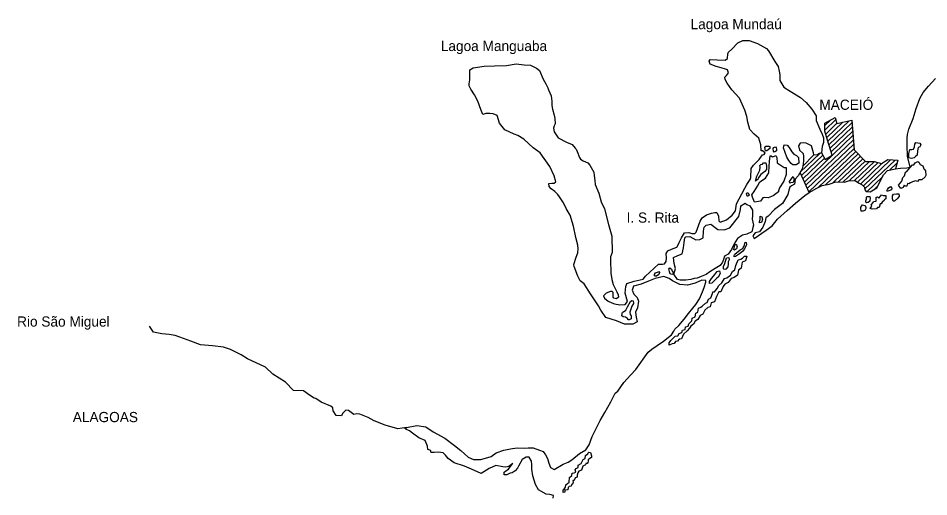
# Model space of a CAD drawing. Extents: x 662444 to 1640468, y 7452018 to 9606170.
# Drawn here: x 1465560 to 1526345, y 8895808 to 8927723 of the extents above; entities that cross this region are included whole.
import ezdxf

# ---------------------------------------------------------------- set-up
doc = ezdxf.new("R2010")
doc.units = 0
doc.layers.add('Level 1', color=7, linetype='Continuous')
doc.layers.add('Level 3', color=7, linetype='Continuous')

msp = doc.modelspace()

# ---------------------------------------------------------------- linework, layer by layer
at = {"layer": 'Level 1'}
for points in [[(1513443, 8914876), (1513512, 8915351), (1513876, 8916020), (1514063, 8916379), (1514197, 8916626), (1514424, 8916959), (1514461, 8917112), (1514492, 8917702), (1514643, 8917932), (1515023, 8918310), (1515241, 8918611), (1515354, 8918624), (1515413, 8918744), (1515240, 8918871), (1515160, 8918873), (1515139, 8919278), (1514990, 8919726), (1514691, 8919994), (1514393, 8920302), (1514261, 8920782), (1514208, 8921180), (1514074, 8921581), (1513701, 8922384), (1513193, 8922941), (1512883, 8923403), (1512752, 8923633), (1512741, 8923803), (1512841, 8923905), (1512974, 8924087), (1512899, 8924292), (1512771, 8924320), (1512492, 8924417), (1512157, 8924507), (1511751, 8924655), (1511683, 8924860), (1511743, 8924979), (1512224, 8924942), (1512755, 8924918), (1512919, 8925027), (1512927, 8925343), (1512986, 8925454), (1513193, 8925650), (1513591, 8926076), (1513933, 8926228), (1514359, 8926240), (1514910, 8926047), (1515512, 8925698), (1515653, 8925557), (1516068, 8924842), (1516292, 8924503), (1516365, 8924194), (1516391, 8923959), (1516396, 8923571), (1516674, 8923117), (1517085, 8922863), (1517774, 8922439), (1518167, 8922097), (1518533, 8921665), (1518828, 8921221), (1518835, 8920897), (1519069, 8920315), (1519220, 8919980), (1519319, 8919750), (1519318, 8919435), (1519231, 8919162), (1519187, 8918751), (1519057, 8918697), (1518870, 8918598), (1518677, 8918619), (1518640, 8918750), (1518507, 8919215), (1518150, 8919386), (1517958, 8919408), (1517764, 8919398), (1517639, 8919215), (1517711, 8918930), (1517954, 8918696), (1517981, 8918501), (1517990, 8918210), (1517948, 8917864), (1517895, 8917670), (1517617, 8917217), (1517426, 8916979), (1517392, 8916649), (1517188, 8916541), (1517065, 8916456), (1517004, 8916264), (1516932, 8915975), (1516569, 8915369), (1516043, 8914956), (1515614, 8914523), (1515465, 8914414), (1515418, 8914172), (1515271, 8913796), (1515054, 8913488), (1514746, 8913415), (1514604, 8913216), (1514696, 8913028), (1515491, 8913580), (1515885, 8913876), (1516243, 8914311)], [(1498052, 8920283), (1497693, 8920714), (1497543, 8921246), (1497257, 8921343), (1497046, 8921360), (1496847, 8921376), (1496780, 8921367), (1496578, 8921294), (1496443, 8921633), (1496235, 8922188), (1496013, 8922619), (1495767, 8922984), (1495663, 8923222), (1495666, 8923345), (1495707, 8923624), (1495705, 8923971), (1495702, 8924273), (1495928, 8924424), (1496675, 8924527), (1497354, 8924554), (1498166, 8924568)], [(1498166, 8924568), (1498800, 8924684), (1499328, 8924613), (1499769, 8924585), (1500166, 8924388), (1500355, 8924229), (1500606, 8923664), (1500783, 8923344), (1500905, 8923073), (1500965, 8922943), (1501132, 8922557), (1501187, 8922200), (1501186, 8921893), (1501220, 8921657), (1501339, 8921265), (1501389, 8921038), (1501412, 8920681), (1501344, 8920537), (1501292, 8920393), (1501333, 8920150), (1501605, 8919754), (1502159, 8919464), (1502541, 8919291), (1502744, 8919067), (1502807, 8918993), (1502875, 8918846), (1503033, 8918445), (1503086, 8918314), (1503277, 8918219), (1503579, 8918073), (1503711, 8917916), (1503980, 8917455), (1503998, 8917236), (1504054, 8916896), (1504079, 8916644), (1504313, 8916055), (1504466, 8915477), (1504695, 8915001), (1504957, 8913974), (1505194, 8913191), (1505220, 8912090), (1505100, 8911819), (1505094, 8911608), (1505127, 8910726), (1505188, 8910303), (1505267, 8909970), (1505512, 8909486), (1505618, 8909265), (1505631, 8909119), (1505507, 8909017), (1505316, 8909062), (1505278, 8909128), (1505281, 8909290), (1505285, 8909435), (1505199, 8909502), (1505102, 8909497), (1504809, 8909392), (1504636, 8909220), (1504705, 8909063), (1504940, 8908846), (1505194, 8908734), (1505370, 8908681), (1505729, 8908598), (1506076, 8908636), (1506226, 8908835), (1506088, 8909389), (1506125, 8909832), (1506195, 8910041), (1506689, 8910189), (1507271, 8910326), (1507438, 8910515), (1508304, 8911316), (1508560, 8911317), (1508714, 8911336), (1508823, 8911496), (1508830, 8911747), (1508806, 8912038), (1508930, 8912204), (1509167, 8912326), (1509516, 8912463), (1509549, 8912478), (1509693, 8912757), (1509848, 8913084), (1510041, 8913403), (1510323, 8913427), (1510522, 8913365), (1510723, 8913359), (1510814, 8913445), (1511005, 8913950), (1511083, 8914182), (1511210, 8914421), (1511505, 8914607), (1511846, 8914719), (1512073, 8914761), (1512201, 8914773), (1512299, 8914519), (1512323, 8914204), (1512409, 8914129), (1512832, 8914286), (1513226, 8914598), (1513443, 8914876)], [(1516243, 8914311), (1516902, 8914899), (1517447, 8915385), (1518072, 8915910), (1518359, 8916096), (1518874, 8916396), (1519232, 8916565), (1519693, 8916648), (1520148, 8916822), (1520719, 8916797), (1521044, 8916893), (1521454, 8916874), (1521706, 8916712), (1521889, 8916602), (1522061, 8916451), (1522065, 8916273), (1522158, 8916157), (1522431, 8916142), (1522882, 8916420), (1523331, 8917274), (1523589, 8917573), (1524123, 8917671), (1524455, 8917727), (1524873, 8917756), (1525108, 8917797), (1524927, 8918523), (1524905, 8919227), (1524911, 8919721), (1524933, 8919962), (1525024, 8920316), (1525300, 8921029), (1525512, 8921694), (1525739, 8922367), (1525967, 8922765), (1526332, 8923185), (1526798, 8923705)], [(1519187, 8918751), (1519424, 8918307), (1519899, 8918601), (1519588, 8919597), (1519403, 8920184), (1519401, 8920727), (1520103, 8921095), (1520213, 8920703), (1521201, 8920926), (1521365, 8918948), (1522124, 8918157), (1522696, 8918173), (1523199, 8918029), (1523601, 8918294), (1524268, 8918249), (1524123, 8917671)], [(1519402, 8920561), (1519789, 8920930)], [(1519403, 8920254), (1520141, 8920958)], [(1519611, 8919527), (1521039, 8920889)], [(1500403, 8918744), (1499938, 8919089), (1499302, 8919665), (1498914, 8919894), (1498659, 8919990), (1498052, 8920283)], [(1519462, 8920000), (1520210, 8920715)], [(1519536, 8919764), (1520616, 8920794)], [(1519684, 8919288), (1521215, 8920750)], [(1519759, 8919051), (1521240, 8920463)], [(1518040, 8916795), (1521286, 8919892)], [(1518139, 8916580), (1521311, 8919607)], [(1519833, 8918814), (1521263, 8920178)], [(1515538, 8918870), (1515442, 8918889), (1515412, 8918987), (1515398, 8919100), (1515465, 8919187), (1515586, 8919184), (1515658, 8919182), (1515738, 8919164), (1515727, 8919026), (1515538, 8918870)], [(1516174, 8918884), (1516108, 8918846), (1516018, 8918783), (1515980, 8918849), (1515953, 8919044), (1515987, 8919108), (1516117, 8919145), (1516155, 8919079), (1516177, 8918982), (1516174, 8918884)], [(1516878, 8918467), (1516758, 8918771), (1516654, 8919081), (1516690, 8919275), (1516884, 8919268), (1517033, 8919103), (1517194, 8918815), (1517326, 8918657), (1517525, 8918563), (1517658, 8918429), (1517672, 8918057), (1517492, 8917949), (1517267, 8917947), (1517148, 8918031), (1517009, 8918238), (1516878, 8918467)], [(1518236, 8916365), (1521334, 8919320)], [(1518335, 8916150), (1521357, 8919035)], [(1525374, 8918413), (1525188, 8918378), (1525012, 8918423), (1525004, 8918699), (1525083, 8918963), (1525212, 8918968), (1525325, 8918989), (1525394, 8919148), (1525414, 8919318), (1525482, 8919430), (1525739, 8919398), (1525816, 8919283), (1525756, 8919139), (1525627, 8919110), (1525588, 8918884), (1525580, 8918601), (1525481, 8918515), (1525374, 8918413)], [(1497471, 8898741), (1497975, 8898925), (1498412, 8899002), (1498549, 8899023), (1498863, 8899070), (1499362, 8899057), (1499603, 8899081), (1499941, 8899080), (1500355, 8898915), (1500593, 8898819), (1500756, 8898612), (1500902, 8898357), (1500982, 8898040), (1501103, 8897769), (1501348, 8897625), (1501936, 8897981), (1502278, 8898125), (1502507, 8898263), (1503033, 8898693), (1503450, 8898948), (1503668, 8899281), (1503884, 8899834), (1504090, 8900281), (1504419, 8900886), (1504715, 8901420), (1505129, 8902136), (1505409, 8902719), (1505582, 8902860), (1505983, 8903422), (1506423, 8903928), (1506795, 8904289), (1507615, 8905446), (1507852, 8905642), (1508222, 8905907), (1508639, 8906186), (1509165, 8906616), (1509326, 8906862), (1509393, 8906990), (1509657, 8907233), (1510022, 8907659), (1510305, 8908031), (1510605, 8908395), (1510805, 8908633), (1511048, 8909014), (1511246, 8909485), (1511342, 8909774), (1511456, 8910118), (1511467, 8910240), (1511411, 8910241), (1511203, 8910247), (1510746, 8910058), (1510245, 8909926), (1509722, 8909957), (1509239, 8910213), (1509018, 8910374), (1508667, 8910497), (1508077, 8910376), (1507638, 8910194), (1507135, 8909998), (1506632, 8909851), (1506536, 8909595), (1506650, 8909324), (1506884, 8909099), (1506974, 8908854), (1506890, 8908411), (1506770, 8908124), (1506816, 8907783), (1506881, 8907481), (1506595, 8907328), (1506025, 8907320), (1505508, 8907544), (1504790, 8907759), (1504457, 8908254), (1504289, 8908549), (1503771, 8909341), (1503330, 8910000), (1503063, 8910210), (1502910, 8910522), (1502677, 8911159), (1502649, 8911305), (1502808, 8911778), (1502920, 8912083), (1502935, 8912341), (1502925, 8912592), (1502787, 8913105), (1502629, 8913862), (1502416, 8914579), (1502138, 8915024), (1501971, 8915416), (1501684, 8915805), (1501577, 8915978), (1501373, 8916169), (1501128, 8916346), (1501003, 8916503), (1500985, 8916698), (1501178, 8916725), (1501331, 8916720), (1501453, 8916807), (1501336, 8917222), (1501039, 8917845), (1500403, 8918744)], [(1516317, 8916137), (1515964, 8915880), (1515622, 8915736), (1515373, 8915767), (1515268, 8915755), (1515101, 8915525), (1514713, 8915455), (1514569, 8915790), (1514541, 8915952), (1514693, 8916176), (1514919, 8916532), (1515072, 8916812), (1515441, 8917060), (1515659, 8917419), (1515694, 8917846), (1515703, 8918161), (1515762, 8918539), (1515827, 8918538), (1515921, 8918471), (1516043, 8918516), (1516133, 8918562), (1516194, 8918430), (1516232, 8918090), (1516683, 8917777), (1516819, 8917766), (1516814, 8917304), (1516665, 8916848), (1516389, 8916411), (1516302, 8916219), (1516317, 8916137)], [(1517762, 8917455), (1519070, 8918702)], [(1517845, 8917224), (1519274, 8918588)], [(1517943, 8917010), (1519383, 8918384)], [(1517948, 8917864), (1518677, 8918619)], [(1518956, 8916436), (1521472, 8918836)], [(1519459, 8916606), (1521627, 8918675)], [(1519915, 8916733), (1521781, 8918514)], [(1515512, 8917633), (1515404, 8917506), (1515125, 8917312), (1515058, 8917216), (1514949, 8917058), (1514923, 8916961), (1514890, 8916939), (1514775, 8916852), (1514873, 8917189), (1515068, 8917597), (1515082, 8917798), (1515077, 8917896), (1515135, 8917959), (1515240, 8917980), (1515315, 8918075), (1515460, 8918087), (1515489, 8917973), (1515512, 8917908), (1515512, 8917633)], [(1520324, 8916815), (1521936, 8918353)], [(1520633, 8916801), (1522090, 8918192)], [(1521052, 8916892), (1522385, 8918164)], [(1521359, 8916878), (1522712, 8918168)], [(1521588, 8916787), (1522960, 8918097)], [(1521784, 8916665), (1523244, 8918059)], [(1521968, 8916533), (1523799, 8918280)], [(1522064, 8916317), (1524102, 8918261)], [(1523733, 8917600), (1524221, 8918066)], [(1526112, 8917138), (1525873, 8916941), (1525689, 8916955), (1525597, 8916845), (1525461, 8916881), (1525396, 8916866), (1525267, 8916814), (1525128, 8916745), (1525020, 8916675), (1524925, 8916694), (1524872, 8916525), (1524767, 8916528), (1524697, 8916587), (1524628, 8916435), (1524482, 8916367), (1524327, 8916597), (1524427, 8916732), (1524551, 8916858), (1524614, 8917099), (1524714, 8917210), (1524785, 8917450), (1524874, 8917512), (1524958, 8917615), (1525113, 8917778), (1525264, 8917939), (1525336, 8917937), (1525429, 8918071), (1525609, 8918171), (1525689, 8918129), (1525764, 8917973), (1525948, 8917886), (1526006, 8917674), (1526069, 8917632), (1526123, 8917542), (1526139, 8917225), (1526112, 8917138)], [(1517284, 8916774), (1517105, 8916738), (1517072, 8916715), (1517052, 8916845), (1517168, 8916988), (1517244, 8917099), (1517285, 8917161), (1517369, 8916957), (1517284, 8916774)], [(1518359, 8916096), (1517750, 8917433)], [(1522217, 8916154), (1523272, 8917160)], [(1522705, 8916310), (1522945, 8916540)], [(1514348, 8915926), (1514249, 8915839), (1514195, 8915931), (1514173, 8916029), (1514216, 8916076), (1514279, 8916074), (1514348, 8915926)], [(1523242, 8915463), (1523174, 8915335), (1523109, 8915337), (1523023, 8915105), (1522918, 8915092), (1522844, 8915021), (1522562, 8914997), (1522434, 8915025), (1522535, 8915183), (1522512, 8915233), (1522488, 8915267), (1522521, 8915306), (1522637, 8915439), (1522648, 8915504), (1522825, 8915532), (1522840, 8915782), (1522930, 8915803), (1523000, 8915729), (1523123, 8915846), (1523198, 8915942), (1523294, 8915907), (1523326, 8915906), (1523470, 8915902), (1523473, 8915683), (1523383, 8915637), (1523366, 8915573), (1523242, 8915463)], [(1523673, 8916220), (1523575, 8916173), (1523552, 8916206), (1523586, 8916303), (1523679, 8916438), (1523703, 8916438), (1523785, 8916499), (1523871, 8916384), (1523860, 8916271), (1523673, 8916220)], [(1524287, 8915725), (1524064, 8915529), (1523968, 8915532), (1523916, 8915687), (1523917, 8915719), (1523921, 8915889), (1523996, 8915984), (1524198, 8916011), (1524343, 8916022), (1524363, 8915860), (1524287, 8915725)], [(1509439, 8911041), (1509351, 8911359), (1509313, 8911765), (1509598, 8911903), (1509891, 8912016), (1509981, 8912401), (1510016, 8912764), (1510064, 8913070), (1510130, 8913134), (1510396, 8913158), (1510784, 8912937), (1511058, 8912969), (1511279, 8913076), (1511314, 8913520), (1511346, 8913795), (1511486, 8913920), (1511802, 8913992), (1512267, 8913631), (1512677, 8913611), (1513074, 8913745), (1513665, 8914489), (1513783, 8914972), (1513805, 8915205), (1514084, 8915391), (1514210, 8915307), (1514409, 8915220), (1514579, 8914932), (1514577, 8914577), (1514562, 8914327), (1514648, 8913928), (1514595, 8913759), (1514539, 8913477), (1514189, 8913325), (1513905, 8913245), (1513586, 8913035), (1513352, 8912686), (1513172, 8912294), (1512946, 8911986), (1512718, 8911862), (1512647, 8911622), (1512570, 8911454), (1512420, 8911232), (1512092, 8911039), (1511740, 8910815), (1511477, 8910627), (1511153, 8910491), (1510877, 8910394), (1510682, 8910367), (1510455, 8910309), (1510133, 8910253), (1509747, 8910255), (1509571, 8910309), (1509331, 8910655), (1509439, 8911041)], [(1522415, 8915520), (1522292, 8915441), (1522259, 8915442), (1522194, 8915420), (1522140, 8915454), (1522133, 8915551), (1522177, 8915672), (1522189, 8915792), (1522238, 8915839), (1522407, 8915835), (1522436, 8915737), (1522415, 8915520)], [(1522084, 8914889), (1521937, 8914853), (1521841, 8914864), (1521813, 8915026), (1521816, 8915116), (1521883, 8915210), (1521917, 8915274), (1522109, 8915237), (1522146, 8915106), (1522145, 8915073), (1522144, 8915041), (1522084, 8914889)], [(1515175, 8914107), (1515046, 8914086), (1515047, 8914134), (1515084, 8914295), (1515082, 8914514), (1515201, 8914470), (1515238, 8914315), (1515175, 8914107)], [(1513502, 8912334), (1513380, 8912264), (1513317, 8912298), (1513344, 8912387), (1513378, 8912483), (1513405, 8912604), (1513438, 8912627), (1513503, 8912642), (1513532, 8912527), (1513548, 8912494), (1513502, 8912334)], [(1513719, 8912004), (1513514, 8911872), (1513449, 8911842), (1513352, 8911812), (1513321, 8911846), (1513405, 8911980), (1513751, 8912279), (1513938, 8912370), (1514049, 8912618), (1514086, 8912786), (1514150, 8912776), (1514170, 8912630), (1514051, 8912350), (1513909, 8912160), (1513719, 8912004)], [(1511220, 8908524), (1511442, 8908712), (1511557, 8908772), (1511635, 8908997), (1511797, 8909074), (1511911, 8909370), (1511937, 8909465), (1512042, 8909479), (1512225, 8909708), (1512327, 8909908), (1512533, 8910080), (1512709, 8910366), (1512871, 8910402), (1513101, 8910597), (1513245, 8910836), (1513409, 8910953), (1513473, 8911242), (1513620, 8911602), (1513798, 8911653), (1513920, 8911715), (1514037, 8911857), (1514198, 8911853), (1514116, 8911547), (1513889, 8911457), (1513814, 8911047), (1513641, 8910914), (1513568, 8910584), (1513347, 8910429), (1513144, 8910354), (1512943, 8910101), (1512731, 8909986), (1512630, 8909826), (1512468, 8909475), (1512339, 8909479), (1512170, 8909175), (1512048, 8908807), (1511822, 8908749), (1511749, 8908468), (1511595, 8908424), (1511389, 8908252), (1511262, 8907996), (1511074, 8907896), (1510930, 8907626), (1510750, 8907517), (1510648, 8907319), (1510452, 8907194), (1510376, 8907051), (1510210, 8906877), (1509971, 8906649), (1509834, 8906346), (1509689, 8906326), (1509572, 8906175), (1509427, 8906172), (1509343, 8906028), (1509222, 8906008), (1509019, 8905916), (1509014, 8906079), (1509132, 8906229), (1509255, 8906354), (1509413, 8906528), (1509582, 8906531), (1509674, 8906690), (1509869, 8906758), (1509906, 8906910), (1510092, 8906970), (1510104, 8907140), (1510291, 8907191), (1510328, 8907351), (1510517, 8907532), (1510554, 8907717), (1510743, 8907817), (1510789, 8908042), (1510928, 8908128), (1510967, 8908385), (1511121, 8908454), (1511220, 8908524)], [(1512924, 8911153), (1512791, 8910994), (1512726, 8910973), (1512662, 8910982), (1512638, 8911015), (1512651, 8911176), (1512737, 8911369), (1512844, 8911746), (1512989, 8911766), (1513009, 8911611), (1512964, 8911467), (1512961, 8911346), (1512924, 8911153)], [(1508170, 8910511), (1508073, 8910514), (1508041, 8910538), (1508026, 8910571), (1508027, 8910636), (1508112, 8910747), (1508233, 8910792), (1508330, 8910822), (1508361, 8910756), (1508333, 8910628), (1508170, 8910511)], [(1509223, 8910853), (1509285, 8910762), (1509283, 8910674), (1509186, 8910636), (1509091, 8910679), (1509045, 8910802), (1509009, 8910932), (1509003, 8910997), (1509005, 8911062), (1509069, 8911068), (1509164, 8910993), (1509223, 8910853)], [(1512170, 8910357), (1511856, 8910059), (1511704, 8910038), (1511707, 8910176), (1511832, 8910359), (1511973, 8910516), (1512223, 8910841), (1512296, 8910863), (1512377, 8910869), (1512413, 8910706), (1512277, 8910460), (1512170, 8910357)], [(1506241, 8908486), (1506435, 8908820), (1506517, 8908891), (1506605, 8908865), (1506633, 8908702), (1506531, 8908511), (1506383, 8908118), (1506420, 8907972), (1506474, 8907882), (1506468, 8907671), (1506346, 8907618), (1506290, 8907611), (1506274, 8907629), (1506227, 8907694), (1506101, 8907787), (1505933, 8907816), (1505854, 8907866), (1505867, 8908028), (1505901, 8908116), (1505966, 8908147), (1506114, 8908263), (1506241, 8908486)], [(1491486, 8900436), (1490895, 8900340), (1490047, 8900587), (1489332, 8900864), (1488917, 8901099), (1488368, 8901326), (1488157, 8901332), (1487967, 8901292), (1487619, 8901570), (1487420, 8901576), (1487214, 8901369), (1487132, 8901203), (1486777, 8901224), (1486575, 8901543), (1486569, 8901744), (1486428, 8901860), (1485791, 8902123), (1485431, 8902368), (1485321, 8902382), (1485004, 8902592), (1484612, 8902871), (1483935, 8902890), (1483395, 8903441), (1482555, 8903979), (1482057, 8904451), (1480872, 8904997), (1480446, 8905266), (1479723, 8905621), (1479261, 8905779), (1478531, 8905877), (1477722, 8905932), (1477085, 8906184), (1476359, 8906460), (1476040, 8906558), (1475642, 8906625), (1475155, 8906682), (1474581, 8906787), (1474314, 8907197)], [(1497448, 8897895), (1496989, 8897703), (1496455, 8897357), (1495819, 8897654), (1495347, 8897857), (1494653, 8898078), (1494272, 8898368), (1494089, 8898574), (1493938, 8898735), (1493607, 8898789), (1493317, 8898763), (1493150, 8898757), (1493096, 8898792), (1493110, 8898892), (1492911, 8898953), (1492873, 8899189), (1492728, 8899563), (1492311, 8899742), (1491875, 8900045), (1491679, 8900196), (1491482, 8900291), (1491362, 8900361), (1491486, 8900436), (1492178, 8900552), (1492764, 8900480), (1493266, 8900142), (1494031, 8899718), (1494685, 8899230), (1495109, 8898905), (1495607, 8898455), (1495947, 8898300), (1496453, 8898294), (1497131, 8898499), (1497471, 8898741)], [(1501280, 8895710), (1501285, 8895897), (1501046, 8895959), (1500813, 8895974), (1500299, 8896272), (1500091, 8896618), (1499923, 8897205), (1499846, 8897644), (1499838, 8897959), (1499821, 8898186), (1499667, 8898457), (1499474, 8898447), (1499196, 8898293), (1498959, 8897846), (1498892, 8897711), (1498733, 8897530), (1498529, 8897397), (1498400, 8897385), (1498173, 8897278), (1498004, 8897275), (1497992, 8897446), (1498108, 8897547), (1498295, 8897639), (1498478, 8897893), (1498586, 8898026), (1498315, 8897832), (1498219, 8897795), (1498089, 8897775), (1497913, 8897795), (1497448, 8897895)], [(1502569, 8896652), (1502495, 8896630), (1502468, 8896517), (1502339, 8896489), (1502265, 8896426), (1502261, 8896281), (1502059, 8896238), (1502039, 8896118), (1501942, 8896096), (1501931, 8896274), (1501996, 8896321), (1502104, 8896438), (1502116, 8896601), (1502339, 8896788), (1502355, 8897095), (1502511, 8897220), (1502547, 8897373), (1502662, 8897410), (1502775, 8897447), (1502747, 8897609), (1502814, 8897689), (1502943, 8897758), (1502948, 8897919), (1503144, 8898027), (1503272, 8898290), (1503410, 8898351), (1503439, 8898561), (1503579, 8898678), (1503597, 8898734), (1503663, 8898772), (1503759, 8898762), (1503826, 8898549), (1503838, 8898428), (1503716, 8898358), (1503609, 8898281), (1503598, 8898192), (1503595, 8898095), (1503546, 8898024), (1503457, 8898018), (1503431, 8897930), (1503243, 8897846), (1503233, 8897774), (1503156, 8897573), (1502993, 8897522), (1502910, 8897403), (1502866, 8897251), (1502862, 8897105), (1502740, 8897068), (1502671, 8896900), (1502583, 8896902), (1502595, 8896756), (1502569, 8896652)]]:
    msp.add_lwpolyline(points, dxfattribs=at)

# ---------------------------------------------------------------- texts
at = {"layer": 'Level 3'}
for s, height, p in [('Lagoa Mundaú', 682.14, (1510444, 8926993)), ('Lagoa Manguaba', 681.85, (1493769, 8925534)), ('MACEIÓ', 682.2, (1519041, 8921613)), ('I. S. Rita', 681.8, (1506174, 8914086)), ('Rio São Miguel', 681.03, (1465486, 8907156)), ('ALAGOAS', 680.9, (1469203, 8900785))]:
    msp.add_text(s, height=height, dxfattribs=at).set_placement(p)

doc.saveas('drawing.dxf')
